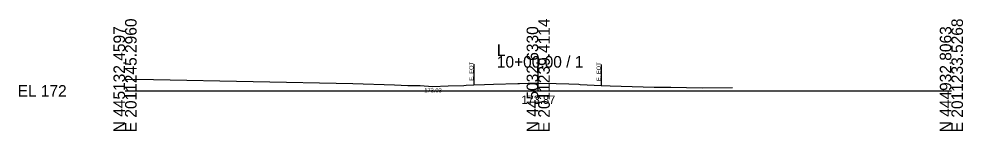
# Model space of a CAD drawing. Extents: x -26 to 4203, y -10 to 9526.
# Drawn here: x -25.7 to 202.8, y -9.7 to 17.4 of the extents above; entities that cross this region are included whole.
import ezdxf

# ---------------------------------------------------------------- set-up
doc = ezdxf.new("R2010")
doc.units = 0
for name, color, linetype in [('Default', 7, 'Continuous'), ('Exist Cross Section Cell', 7, 'Continuous'), ('Exist XS Center Line Elevation Label', 7, 'Continuous'), ('Exist XS Ground Line', 7, 'Continuous'), ('Prop XS Ditch Standard Text', 7, 'Continuous'), ('Prop XS Label Text', 7, 'Continuous')]:
    doc.layers.add(name, color=color, linetype=linetype)

msp = doc.modelspace()

# ---------------------------------------------------------------- linework, layer by layer
at = {"layer": 'Exist Cross Section Cell'}
for p, q in [((100, 0), (100, 8.42)), ((0, 0), (100, 0)), ((100, 0), (200, 0))]:
    msp.add_line(p, q, dxfattribs=at)
at = {"layer": 'Exist XS Ground Line'}
msp.add_lwpolyline([(0, 2.81), (6.92, 2.73), (55.14, 1.82), (65.21, 1.43), (68.41, 1.33), (71.46, 1.27), (74.39, 1.03), (78.23, 1.2), (81.99, 1.34), (82.6, 1.37), (84.41, 1.43), (87.04, 1.51), (89.16, 1.62), (95.03, 1.78), (95.51, 1.79), (97.6, 1.84), (100.24, 1.87), (104.32, 1.82), (107.42, 1.67), (109.85, 1.59), (110.16, 1.57), (115.24, 1.34), (117.42, 1.21), (128.06, 0.91), (132.06, 0.89), (135.92, 0.82), (139.68, 0.76), (147, 0.81)], dxfattribs=at)
at = {"layer": 'Prop XS Label Text'}
for p, q in [((84.41, 6.43), (84.41, 1.43)), ((115.24, 6.34), (115.24, 1.34))]:
    msp.add_line(p, q, dxfattribs=at)

# ---------------------------------------------------------------- texts
at = {"layer": 'Default'}
msp.add_text('-', height=0.0001, dxfattribs=at).set_placement((0, 0))
at = {"layer": 'Exist Cross Section Cell'}
for s, p in [('E 2011245.2960', (2.8, -10)), ('E 2011239.4114', (102.8, -10)), ('E 2011233.5268', (202.8, -10)), ('N 445132.4597', (0, -10)), ('N 445032.6330', (100, -10)), ('N 444932.8063', (200, -10))]:
    msp.add_text(s, height=2.8, rotation=90, dxfattribs=at).set_placement(p)
for s, p in [('L', (90, 8.42)), ('10+00.00 / 1', (90, 5.62)), ('EL 172', (-26, -1.4))]:
    msp.add_text(s, height=2.8, dxfattribs=at).set_placement(p)
at = {"layer": 'Exist XS Center Line Elevation Label'}
msp.add_text('173.87', height=2, dxfattribs=at).set_placement((95.94, -3.13))
at = {"layer": 'Prop XS Ditch Standard Text'}
msp.add_text('173.03', height=1, dxfattribs=at).set_placement((72.43, -0.36))
at = {"layer": 'Prop XS Label Text'}
for p in [(84.31, 2.46), (115.14, 2.37)]:
    msp.add_text('E. EOT', height=1, rotation=90, dxfattribs=at).set_placement(p)

doc.saveas('drawing.dxf')
